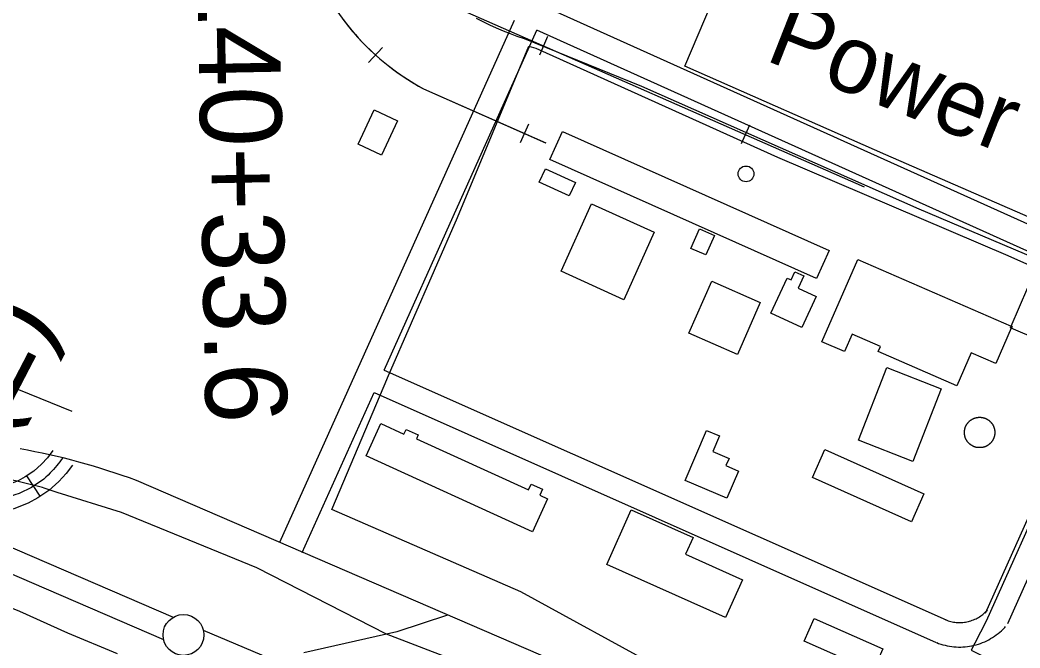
# Model space of a CAD drawing. Extents: x 3535183 to 3573198, y 534952 to 560562.
# Drawn here: x 3555878 to 3557103, y 547941 to 548710 of the extents above; entities that cross this region are included whole.
import ezdxf

# ---------------------------------------------------------------- set-up
doc = ezdxf.new("R2010")
doc.units = 0
for name, color, linetype in [('V-BLDG-IDEN', 7, 'Continuous'), ('V-BLDG-OTLN', 7, 'Continuous'), ('V-CHAN-NAID', 7, 'Continuous'), ('V-DOMW-TANK', 7, 'Continuous'), ('V-LEVE-TOET', 7, 'Continuous'), ('V-RAIL-TRAK', 7, 'Continuous'), ('V-ROAD-CNTR', 7, 'Continuous'), ('V-SITE-OTLN', 7, 'Continuous'), ('V-SURV-IDEN', 7, 'Continuous'), ('V-SURV-LINE', 7, 'Continuous'), ('V-TOPO-SHOR', 7, 'Continuous')]:
    doc.layers.add(name, color=color, linetype=linetype)

msp = doc.modelspace()

# ---------------------------------------------------------------- linework, layer by layer
at = {"layer": 'V-BLDG-OTLN'}
for points in [[(3556311.6, 548599.9), (3556340.1, 548586.7), (3556320.6, 548544.7), (3556292.1, 548557.9)], [(3556542.2, 548573.6), (3556868.8, 548427.8), (3556853.4, 548393.4), (3556526.9, 548539.1)], [(3556521.4, 548527.9), (3556558.1, 548511.2), (3556550.6, 548494.6), (3556513.9, 548511.4)], [(3556577.9, 548484.8), (3556654.7, 548450.1), (3556617.4, 548367.6), (3556540.6, 548402.3)], [(3556728.4, 548446.2), (3556717.9, 548422.4), (3556699.7, 548430.4), (3556710.2, 548454.2)], [(3557091.9, 548335.2), (3557091, 548333.1), (3557092, 548332.7), (3557073.2, 548289.4), (3557043, 548302.6), (3557025.3, 548262), (3556929, 548304), (3556931.8, 548310.3), (3556897.2, 548325.4), (3556887.9, 548304), (3556860.1, 548316.1), (3556904, 548416.9)], [(3556853, 548371.4), (3556835.5, 548333.5), (3556797.6, 548351), (3556817.5, 548394), (3556822.4, 548391.8), (3556827, 548401.8), (3556837.8, 548396.8), (3556830.8, 548381.7)], [(3557092, 548332.7), (3557092.9, 548334.7), (3557091.9, 548335.2), (3557122.5, 548406.3), (3557156.7, 548391.6), (3557144.2, 548362.7), (3557156, 548357.6), (3557144.6, 548331.3), (3557133.1, 548336.3), (3557125.4, 548318.3)], [(3556725.2, 548390.1), (3556784.5, 548364.1), (3556756.6, 548300.3), (3556697.2, 548326.4)], [(3557092, 548332.7), (3557091, 548333.1), (3557091.9, 548335.2), (3557092.9, 548334.7)], [(3556939.7, 548284.4), (3557006.1, 548258.4), (3556971.4, 548169.6), (3556904.9, 548195.6)], [(3556505.7, 548083.4), (3556302, 548176.2), (3556320, 548215.8), (3556348.1, 548203), (3556350.7, 548208.8), (3556365.6, 548202), (3556363.4, 548197.2), (3556500.6, 548134.8), (3556503.8, 548141.8), (3556517.7, 548135.4), (3556514.4, 548128.1), (3556524.1, 548123.7)], [(3556692.5, 548146.2), (3556718.6, 548207.6), (3556734.6, 548200.8), (3556726.5, 548181.7), (3556746.3, 548173.2), (3556742.5, 548164.4), (3556757.9, 548157.8), (3556743.6, 548124.4)], [(3556969.7, 548095.7), (3556848.5, 548149.9), (3556863.8, 548184.1), (3556985, 548130)], [(3556693, 548055.9), (3556762.6, 548024.7), (3556741.9, 547978.5), (3556596.7, 548043.5), (3556626.5, 548110.2), (3556702.2, 548076.3)], [(3556850.6, 547977.1), (3556934.7, 547940.1), (3556922.6, 547912.5), (3556838.5, 547949.6)]]:
    msp.add_lwpolyline(points, close=True, dxfattribs=at)
at = {"layer": 'V-DOMW-TANK'}
for points in [[(3557035.4, 548199.6), (3557035.3, 548199.9), (3557035.2, 548200.2), (3557035.1, 548200.5), (3557035.1, 548200.8), (3557035, 548201.1), (3557034.9, 548201.5), (3557034.9, 548201.8), (3557034.8, 548202.1), (3557034.8, 548202.4), (3557034.7, 548202.7), (3557034.7, 548203.1), (3557034.7, 548203.4), (3557034.6, 548203.7), (3557034.6, 548204), (3557034.6, 548204.4), (3557034.6, 548204.7), (3557034.6, 548205), (3557034.6, 548205.3), (3557034.6, 548205.7), (3557034.6, 548206), (3557034.6, 548206.3), (3557034.7, 548206.6), (3557034.7, 548207), (3557034.7, 548207.3), (3557034.8, 548207.6), (3557034.8, 548207.9), (3557034.9, 548208.2), (3557034.9, 548208.6), (3557035, 548208.9), (3557035.1, 548209.2), (3557035.1, 548209.5), (3557035.2, 548209.8), (3557035.3, 548210.1), (3557035.4, 548210.5), (3557035.5, 548210.8), (3557035.6, 548211.1), (3557035.7, 548211.4), (3557035.8, 548211.7), (3557035.9, 548212), (3557036.1, 548212.3), (3557036.2, 548212.6), (3557036.3, 548212.9), (3557036.5, 548213.2), (3557036.6, 548213.5), (3557036.8, 548213.7), (3557036.9, 548214), (3557037.1, 548214.3), (3557037.3, 548214.6), (3557037.4, 548214.9), (3557037.6, 548215.1), (3557037.8, 548215.4), (3557038, 548215.7), (3557038.2, 548215.9), (3557038.3, 548216.2), (3557038.5, 548216.5), (3557038.7, 548216.7), (3557039, 548217), (3557039.2, 548217.2), (3557039.4, 548217.5), (3557039.6, 548217.7), (3557039.8, 548217.9), (3557040.1, 548218.2), (3557040.3, 548218.4), (3557040.5, 548218.6), (3557040.8, 548218.8), (3557041, 548219.1), (3557041.3, 548219.3), (3557041.5, 548219.5), (3557041.8, 548219.7), (3557042, 548219.9), (3557042.3, 548220.1), (3557042.5, 548220.3), (3557042.8, 548220.4), (3557043.1, 548220.6), (3557043.4, 548220.8), (3557043.6, 548221), (3557043.9, 548221.1), (3557044.2, 548221.3), (3557044.5, 548221.4), (3557044.8, 548221.6), (3557045.1, 548221.7), (3557045.4, 548221.9), (3557045.7, 548222), (3557046, 548222.1), (3557046.3, 548222.3), (3557046.6, 548222.4), (3557046.9, 548222.5), (3557047.2, 548222.6), (3557047.5, 548222.7), (3557047.8, 548222.8), (3557048.1, 548222.9), (3557048.4, 548223), (3557048.7, 548223.1), (3557049, 548223.1), (3557049.4, 548223.2), (3557049.7, 548223.3), (3557050, 548223.3), (3557050.3, 548223.4), (3557050.6, 548223.4), (3557051, 548223.5)], [(3557051, 548223.5), (3557051.3, 548223.5), (3557051.6, 548223.5), (3557051.9, 548223.6), (3557052.3, 548223.6), (3557052.6, 548223.6), (3557052.9, 548223.6), (3557053.2, 548223.6), (3557053.6, 548223.6), (3557053.9, 548223.6), (3557054.2, 548223.6), (3557054.5, 548223.6), (3557054.9, 548223.5), (3557055.2, 548223.5), (3557055.5, 548223.5), (3557055.8, 548223.4), (3557056.1, 548223.4), (3557056.5, 548223.3), (3557056.8, 548223.3), (3557057.1, 548223.2), (3557057.4, 548223.1), (3557057.7, 548223.1), (3557058, 548223), (3557058.4, 548222.9), (3557058.7, 548222.8), (3557059, 548222.7), (3557059.3, 548222.6), (3557059.6, 548222.5), (3557059.9, 548222.4), (3557060.2, 548222.2), (3557060.5, 548222.1), (3557060.8, 548222), (3557061.1, 548221.9), (3557061.4, 548221.7), (3557061.7, 548221.6), (3557062, 548221.4), (3557062.3, 548221.3), (3557062.5, 548221.1), (3557062.8, 548220.9), (3557063.1, 548220.8), (3557063.4, 548220.6), (3557063.6, 548220.4), (3557063.9, 548220.2), (3557064.2, 548220), (3557064.4, 548219.9), (3557064.7, 548219.7), (3557064.9, 548219.5), (3557065.2, 548219.2), (3557065.4, 548219), (3557065.7, 548218.8), (3557065.9, 548218.6), (3557066.2, 548218.4), (3557066.4, 548218.1), (3557066.6, 548217.9), (3557066.8, 548217.7), (3557067.1, 548217.4), (3557067.3, 548217.2), (3557067.5, 548216.9), (3557067.7, 548216.7), (3557067.9, 548216.4), (3557068.1, 548216.2)], [(3557068.1, 548216.2), (3557068.3, 548215.9), (3557068.5, 548215.7), (3557068.7, 548215.4), (3557068.8, 548215.1), (3557069, 548214.8), (3557069.2, 548214.6), (3557069.4, 548214.3), (3557069.5, 548214), (3557069.7, 548213.7), (3557069.8, 548213.4), (3557070, 548213.1), (3557070.1, 548212.8), (3557070.2, 548212.5), (3557070.4, 548212.2), (3557070.5, 548211.9), (3557070.6, 548211.6), (3557070.7, 548211.3), (3557070.8, 548211), (3557070.9, 548210.7), (3557071, 548210.4), (3557071.1, 548210.1), (3557071.2, 548209.8), (3557071.3, 548209.5), (3557071.4, 548209.2), (3557071.4, 548208.8), (3557071.5, 548208.5), (3557071.6, 548208.2), (3557071.6, 548207.9), (3557071.7, 548207.6), (3557071.7, 548207.2), (3557071.7, 548206.9), (3557071.8, 548206.6), (3557071.8, 548206.3), (3557071.8, 548205.9), (3557071.8, 548205.6), (3557071.8, 548205.3), (3557071.8, 548205), (3557071.8, 548204.6), (3557071.8, 548204.3), (3557071.8, 548204), (3557071.8, 548203.7), (3557071.8, 548203.3), (3557071.7, 548203), (3557071.7, 548202.7), (3557071.7, 548202.4), (3557071.6, 548202.1), (3557071.6, 548201.7), (3557071.5, 548201.4), (3557071.4, 548201.1), (3557071.4, 548200.8), (3557071.3, 548200.5), (3557071.2, 548200.2), (3557071.1, 548199.8), (3557071, 548199.5), (3557070.9, 548199.2), (3557070.8, 548198.9), (3557070.7, 548198.6), (3557070.6, 548198.3), (3557070.5, 548198), (3557070.4, 548197.7), (3557070.2, 548197.4), (3557070.1, 548197.1), (3557069.9, 548196.8), (3557069.8, 548196.5), (3557069.6, 548196.2), (3557069.5, 548195.9), (3557069.3, 548195.7), (3557069.2, 548195.4), (3557069, 548195.1), (3557068.8, 548194.8), (3557068.6, 548194.6), (3557068.5, 548194.3), (3557068.3, 548194), (3557068.1, 548193.8), (3557067.9, 548193.5), (3557067.7, 548193.3), (3557067.5, 548193), (3557067.3, 548192.8), (3557067, 548192.5), (3557066.8, 548192.3), (3557066.6, 548192), (3557066.4, 548191.8), (3557066.1, 548191.6), (3557065.9, 548191.4), (3557065.7, 548191.1), (3557065.4, 548190.9), (3557065.2, 548190.7), (3557064.9, 548190.5), (3557064.7, 548190.3), (3557064.4, 548190.1), (3557064.1, 548189.9), (3557063.9, 548189.7), (3557063.6, 548189.5), (3557063.3, 548189.4), (3557063.1, 548189.2), (3557062.8, 548189), (3557062.5, 548188.8), (3557062.2, 548188.7), (3557061.9, 548188.5), (3557061.7, 548188.4)], [(3557061.7, 548188.4), (3557061.4, 548188.2), (3557061.1, 548188.1), (3557060.8, 548188), (3557060.5, 548187.8), (3557060.2, 548187.7), (3557059.9, 548187.6), (3557059.6, 548187.5), (3557059.3, 548187.4), (3557059, 548187.3), (3557058.6, 548187.2), (3557058.3, 548187.1), (3557058, 548187), (3557057.7, 548186.9), (3557057.4, 548186.8), (3557057.1, 548186.8), (3557056.7, 548186.7), (3557056.4, 548186.6), (3557056.1, 548186.6), (3557055.8, 548186.5), (3557055.5, 548186.5), (3557055.1, 548186.5), (3557054.8, 548186.4), (3557054.5, 548186.4), (3557054.2, 548186.4), (3557053.8, 548186.4), (3557053.5, 548186.4), (3557053.2, 548186.4), (3557052.9, 548186.4), (3557052.5, 548186.4), (3557052.2, 548186.4), (3557051.9, 548186.4), (3557051.6, 548186.4), (3557051.2, 548186.5), (3557050.9, 548186.5), (3557050.6, 548186.5), (3557050.3, 548186.6), (3557050, 548186.7), (3557049.6, 548186.7), (3557049.3, 548186.8), (3557049, 548186.8), (3557048.7, 548186.9), (3557048.4, 548187), (3557048.1, 548187.1), (3557047.7, 548187.2), (3557047.4, 548187.3), (3557047.1, 548187.4), (3557046.8, 548187.5), (3557046.5, 548187.6), (3557046.2, 548187.7), (3557045.9, 548187.8), (3557045.6, 548188), (3557045.3, 548188.1), (3557045, 548188.3), (3557044.7, 548188.4), (3557044.5, 548188.6), (3557044.2, 548188.7), (3557043.9, 548188.9), (3557043.6, 548189), (3557043.3, 548189.2), (3557043.1, 548189.4), (3557042.8, 548189.6), (3557042.5, 548189.7), (3557042.2, 548189.9), (3557042, 548190.1), (3557041.7, 548190.3), (3557041.5, 548190.5), (3557041.2, 548190.7), (3557041, 548190.9), (3557040.7, 548191.2), (3557040.5, 548191.4), (3557040.3, 548191.6), (3557040, 548191.8), (3557039.8, 548192.1), (3557039.6, 548192.3), (3557039.4, 548192.5), (3557039.1, 548192.8), (3557038.9, 548193), (3557038.7, 548193.3), (3557038.5, 548193.5), (3557038.3, 548193.8), (3557038.1, 548194.1), (3557037.9, 548194.3), (3557037.8, 548194.6), (3557037.6, 548194.9), (3557037.4, 548195.1), (3557037.2, 548195.4), (3557037.1, 548195.7), (3557036.9, 548196), (3557036.8, 548196.3), (3557036.6, 548196.6), (3557036.5, 548196.8), (3557036.3, 548197.1), (3557036.2, 548197.4), (3557036.1, 548197.7), (3557035.9, 548198), (3557035.8, 548198.3), (3557035.7, 548198.6), (3557035.6, 548198.9), (3557035.5, 548199.3), (3557035.4, 548199.6)]]:
    msp.add_lwpolyline(points, dxfattribs=at)
msp.add_circle((3556767.1, 548521.6), 9.63, dxfattribs=at)
at = {"layer": 'V-LEVE-TOET'}
for points in [[(3554872.8, 549672.1), (3554853.1, 549510.2), (3554837, 549286.3), (3554808.1, 548993), (3554774.6, 548716), (3554767.6, 548638.8), (3554766.1, 548596.2), (3554777.1, 548559.6), (3554802.5, 548515.5), (3554850.5, 548469.2), (3554916.9, 548415.1), (3554993, 548371.1), (3555119.9, 548304.9), (3555284.6, 548234.2), (3555453.1, 548165.3), (3555612.8, 548096.5), (3555725.5, 548047.9), (3555877.3, 547986.1), (3555936.3, 547959.6), (3555997, 547934.3)], [(3557110.3, 547599.4), (3556987.3, 547660.1), (3556959.6, 547668.3), (3556918.3, 547676.1), (3556891, 547686.2), (3556867.5, 547694.8), (3556824.6, 547720.1), (3556810.6, 547730.2), (3556800.7, 547737.5), (3556757, 547765.5), (3556579, 547853.9), (3556402.2, 547929.1), (3556326.8, 547957.9), (3556167.9, 548039.3), (3556002.1, 548107), (3555923.6, 548131.5), (3555907.7, 548136.9), (3555905.3, 548137.5), (3555790.3, 548165.7), (3555611.9, 548234.6), (3555382.5, 548329.2), (3555257.2, 548382.1), (3555142.8, 548434.7)]]:
    msp.add_lwpolyline(points, dxfattribs=at)
at = {"layer": 'V-RAIL-TRAK'}
msp.add_lwpolyline([(3556436.8, 548712.3), (3556444.9, 548708.1), (3556453.1, 548704.2), (3556461.3, 548700.4), (3556469.7, 548696.8), (3556478.1, 548693.5), (3556486.6, 548690.3), (3556495.2, 548687.4), (3556639.2, 548628.9), (3556978.7, 548478.9), (3557250.1, 548363.7)], dxfattribs=at)
at = {"layer": 'V-ROAD-CNTR'}
msp.add_line((3555902.8, 548126.9), (3555886.3, 548151.9), dxfattribs=at)
for points in [[(3556395.5, 548732.7), (3556911.9, 548505.6)], [(3557230.1, 548406.8), (3556523.4, 548725.1)], [(3556196.2, 548070.5), (3556483.7, 548710)], [(3556272.2, 548712.6), (3556275.3, 548708.4), (3556278.5, 548704.2), (3556281.8, 548700.1), (3556285.2, 548696.1), (3556288.7, 548692.1), (3556292.2, 548688.2), (3556295.8, 548684.3), (3556299.4, 548680.5), (3556303.1, 548676.8), (3556306.9, 548673.1), (3556310.7, 548669.5), (3556314.6, 548666), (3556318.6, 548662.5), (3556322.6, 548659.1), (3556326.7, 548655.8), (3556330.9, 548652.6), (3556335, 548649.4), (3556339.3, 548646.3), (3556343.6, 548643.2), (3556348, 548640.3), (3556352.4, 548637.4), (3556356.8, 548634.6), (3556361.3, 548631.9), (3556365.9, 548629.2), (3556370.5, 548626.7), (3556372.1, 548625.8)], [(3556323.9, 548281.3), (3556511.1, 548697.7)], [(3557217.8, 548379.4), (3556511.1, 548697.7)], [(3556524.1, 548689.8), (3556514.1, 548666.9)], [(3556321.7, 548676.5), (3556304.9, 548658)], [(3556372.1, 548625.8), (3556521.4, 548559.7)], [(3556372.1, 548625.8), (3556521.9, 548559.5)], [(3556500.6, 548582.6), (3556490.5, 548559.7)], [(3556771.3, 548581.1), (3556761.2, 548558.2)], [(3557060.3, 547983.6), (3557221.4, 548342.6)], [(3557087.6, 547971.3), (3557248.7, 548330.3)], [(3556323.9, 548281.3), (3557012.1, 547975.4)], [(3556223.5, 548058.2), (3556311.6, 548254)], [(3556311.6, 548254), (3556999.9, 547948)], [(3555918.2, 548182.9), (3555911.4, 548173.9), (3555904.4, 548166.1), (3555895, 548157.7), (3555884.3, 548150.6), (3555875.5, 548145.9), (3555862, 548140.6), (3555848.4, 548137.9), (3555813, 548137.1), (3555777, 548140.5), (3555743.2, 548146.5), (3555708.3, 548152.3), (3555677.8, 548155.9), (3555661.2, 548157.5)], [(3555942.2, 548164.9), (3555934.6, 548154.8), (3555925.6, 548144.8), (3555913.4, 548133.9), (3555899.6, 548124.8), (3555888.1, 548118.6), (3555870.5, 548111.7), (3555851.7, 548108), (3555811.9, 548107.1), (3555773, 548110.7), (3555753.8, 548114.1)], [(3556737.7, 547836.3), (3556020.6, 548146.1)], [(3556401.6, 547981.2), (3556339.3, 547960.7), (3556326.8, 547957.9), (3556225.5, 547935.2)], [(3557011.3, 547975.7), (3557013.1, 547975), (3557014.7, 547974.5), (3557016.3, 547974), (3557017.9, 547973.6), (3557019.5, 547973.3), (3557021.2, 547972.9), (3557022.8, 547972.7), (3557024.5, 547972.5), (3557026.1, 547972.4), (3557027.8, 547972.3), (3557029.5, 547972.3), (3557031.1, 547972.4), (3557032.8, 547972.5), (3557034.5, 547972.7), (3557036.1, 547972.9), (3557037.7, 547973.2), (3557039.4, 547973.6), (3557041, 547974), (3557042.6, 547974.5), (3557044.2, 547975), (3557045.7, 547975.6), (3557047.3, 547976.3), (3557048.8, 547977), (3557050.2, 547977.7), (3557051.7, 547978.5), (3557053.1, 547979.4), (3557054.5, 547980.3), (3557055.9, 547981.3), (3557057.2, 547982.3), (3557058.5, 547983.3), (3557059.7, 547984.4), (3557061, 547985.6), (3557062.2, 547986.8), (3557062.9, 547987.7)], [(3557000.7, 547947.7), (3557003, 547946.8), (3557005.6, 547945.9), (3557008.2, 547945.1), (3557010.9, 547944.4), (3557013.6, 547943.8), (3557016.3, 547943.3), (3557019, 547942.9), (3557021.8, 547942.6), (3557024.5, 547942.4), (3557027.3, 547942.3), (3557030, 547942.3), (3557032.8, 547942.4), (3557035.5, 547942.6), (3557038.2, 547942.9), (3557041, 547943.3), (3557043.7, 547943.8), (3557046.4, 547944.4), (3557049, 547945.1), (3557051.7, 547945.9), (3557054.3, 547946.8), (3557056.8, 547947.8), (3557059.4, 547948.8), (3557061.9, 547950), (3557064.3, 547951.2), (3557066.7, 547952.6), (3557069.1, 547954), (3557071.4, 547955.5), (3557073.6, 547957.1), (3557075.8, 547958.7), (3557078, 547960.5), (3557080, 547962.3), (3557082, 547964.2), (3557083.9, 547966.1), (3557085, 547967.3)]]:
    msp.add_lwpolyline(points, dxfattribs=at)
for centre, radius, start, end in [((3556515, 548891.4), 301.6, 202.364, 241.7125), ((3555739.5, 547394.5), 802.4, 69.4956, 80.0648)]:
    msp.add_arc(centre, radius, start, end, dxfattribs=at)
msp.add_spline([(3555930.2, 548173.9), (3555915, 548155.4), (3555891.9, 548137.7), (3555850, 548123), (3555775, 548125.6), (3555706.2, 548137.4), (3555646.1, 548143.8)], degree=3, dxfattribs=at)
at = {"layer": 'V-SITE-OTLN'}
for points in [[(3556809.2, 548930.5), (3556980, 548847.9), (3557214.8, 548737.3), (3557418.7, 548644.1), (3557536.3, 548598.5), (3557434.3, 548335.2), (3557207.3, 548427.8), (3556938.5, 548545), (3556692.3, 548653.3), (3556780.7, 548861.9)], [(3556509.7, 548675.5), (3556805.7, 548542), (3557087.7, 548421.7), (3557229.1, 548358.7), (3557143.1, 548156.7), (3557061.4, 547973.9), (3557047.2, 547947.1), (3557042.7, 547938.4), (3557268.1, 547824.3), (3557236.9, 547753.6), (3557345.9, 547709.2), (3557281.3, 547578.4), (3557132.1, 547648.9), (3556997.7, 547729.9), (3556933.2, 547776.2), (3556880.1, 547808.2), (3556667.2, 547913.7), (3556491.4, 548009.9), (3556259.8, 548110.7), (3556324, 548261.9), (3556329.4, 548274.8), (3556413.9, 548468.1), (3556501.1, 548677.8)]]:
    msp.add_lwpolyline(points, close=True, dxfattribs=at)
at = {"layer": 'V-SURV-LINE'}
for points in [[(3555050.2, 548416.9), (3556065.7, 547978.7)], [(3556053.9, 547951.2), (3555038.3, 548389.4)], [(3556102.4, 547963.1), (3556511.7, 547790.1)]]:
    msp.add_lwpolyline(points, dxfattribs=at)
msp.add_circle((3556078.1, 547957.1), 25, dxfattribs=at)
at = {"layer": 'V-TOPO-SHOR'}
msp.add_line((3555941.7, 548230.7), (3555815.7, 548281.7), dxfattribs=at)

# ---------------------------------------------------------------- texts
at = {"layer": 'V-BLDG-IDEN'}
msp.add_text('Power Plant', height=83, rotation=338.509, dxfattribs=at).set_placement((3556788.7, 548661.4))
at = {"layer": 'V-CHAN-NAID'}
msp.add_text(' GYPSY (129.5) (2)', height=100, rotation=62.4944, dxfattribs=at).set_placement((3555385.9, 547315.6))
at = {"layer": 'V-SURV-IDEN'}
msp.add_text('5140+33.6', height=100, rotation=271.0951, dxfattribs=at).set_placement((3556093.4, 548851.1))

doc.saveas('drawing.dxf')
